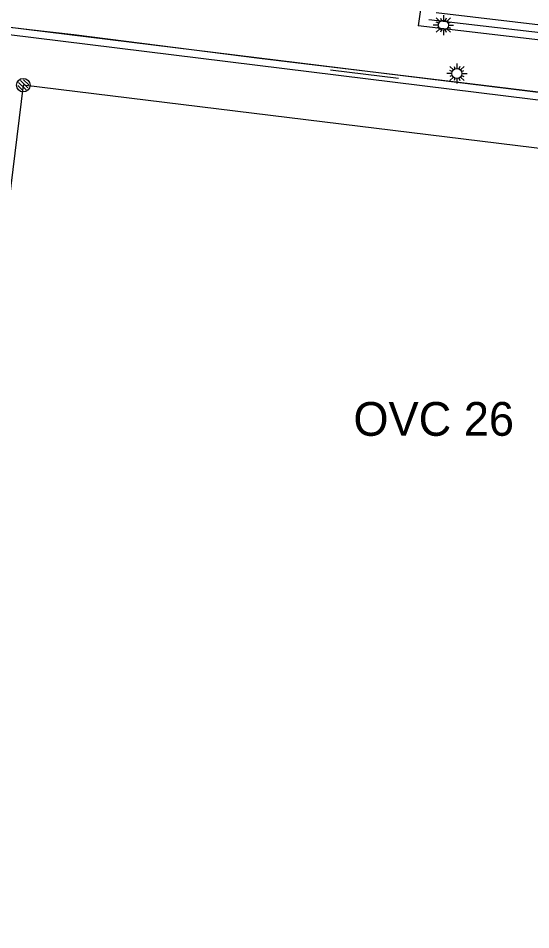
# Model space of a CAD drawing. Extents: x 132994 to 136000, y 393499 to 395512.
# Drawn here: x 134177.8 to 134215.8, y 394800.7 to 394868.2 of the extents above; entities that cross this region are included whole.
import ezdxf

# ---------------------------------------------------------------- set-up
doc = ezdxf.new("R2010")
doc.units = 0
for name, color, linetype in [('bs-afsc-ballenvanger', 7, 'Continuous'), ('bs-afsc-belijning', 7, 'Continuous'), ('bs-afsc-doel', 7, 'Continuous'), ('bs-afsc-hekwerk laag', 7, 'Continuous'), ('bs-afsc-poort', 7, 'Continuous'), ('bs-symb-cornervlag', 7, 'Continuous'), ('bs-symb-veldverlichting', 7, 'Continuous'), ('gg-knt-verharding', 7, 'Continuous'), ('gt-anno-overige text', 7, 'Continuous')]:
    doc.layers.add(name, color=color, linetype=linetype)

# ---------------------------------------------------------------- blocks, each defined once
blk = doc.blocks.new('bs0-VELDV')
at = {"layer": 'bs-symb-veldverlichting'}
for p, q in [((0, 0.75), (0, 0.375)), ((-0.375, 0), (-0.75, 0)), ((-0.53, 0.53), (-0.265, 0.265)), ((-0.346, 0.144), (-0.52, 0.215)), ((-0.215, 0.52), (-0.144, 0.346)), ((0.215, 0.52), (0.144, 0.346)), ((0.265, 0.265), (0.53, 0.53)), ((0.346, 0.144), (0.52, 0.215)), ((0.375, 0), (0.75, 0)), ((-0.265, -0.265), (-0.53, -0.53)), ((-0.346, -0.144), (-0.52, -0.215)), ((-0.144, -0.346), (-0.215, -0.52)), ((0, -0.375), (0, -0.75)), ((0.144, -0.346), (0.215, -0.52)), ((0.265, -0.265), (0.53, -0.53)), ((0.346, -0.144), (0.52, -0.215))]:
    blk.add_line(p, q, dxfattribs=at)
blk.add_circle((0, 0), 0.375, dxfattribs=at)
blk = doc.blocks.new('bs0-CORNVLG')
at = {"layer": 'bs-symb-cornervlag'}
for p, q in [((-0.345, 0.203), (0.203, -0.345)), ((-0.212, 0.354), (0.345, -0.203)), ((0.025, 0.399), (0.399, 0.025)), ((-0.399, -0.025), (-0.025, -0.399))]:
    blk.add_line(p, q, dxfattribs=at)
blk.add_circle((0, 0), 0.5, dxfattribs=at)

msp = doc.modelspace()

# ---------------------------------------------------------------- linework, layer by layer
at = {"layer": 'bs-afsc-ballenvanger'}
msp.add_line((134195.671, 394865.213), (134211.258, 394863.334), dxfattribs=at)
at = {"layer": 'bs-afsc-belijning'}
msp.add_lwpolyline([(134277.408, 394851.045), (134178.173, 394863.209), (134170.357, 394799.755), (134269.563, 394787.552), (134277.408, 394851.045)], dxfattribs=at)
at = {"layer": 'bs-afsc-doel'}
msp.add_line((134200.937, 394864.345), (134205.97, 394863.725), dxfattribs=at)
at = {"layer": 'bs-afsc-hekwerk laag'}
for p, q in [((134252.56, 394862.854), (134208.208, 394868.035)), ((134176.78, 394867.56), (134178.624, 394867.334)), ((134181.914, 394866.948), (134195.671, 394865.213)), ((134211.258, 394863.334), (134245.326, 394859.111))]:
    msp.add_line(p, q, dxfattribs=at)
at = {"layer": 'bs-afsc-poort'}
msp.add_line((134178.624, 394867.334), (134181.914, 394866.948), dxfattribs=at)
at = {"layer": 'gg-knt-verharding'}
for p, q in [((134208.141, 394872.725), (134207.427, 394867.598)), ((134251.653, 394863.422), (134208.756, 394868.57)), ((134176.78, 394867.56), (134279.761, 394854.879)), ((134251.539, 394862.429), (134207.427, 394867.598))]:
    msp.add_line(p, q, dxfattribs=at)
msp.add_lwpolyline([(134209.061, 394791.41), (134168.228, 394796.48), (134166.617, 394798.541), (134174.873, 394865.433), (134176.922, 394866.987), (134279.499, 394854.329), (134281.107, 394852.35), (134272.84, 394785.411), (134270.928, 394783.895), (134229.942, 394788.858)], dxfattribs=at)

# ---------------------------------------------------------------- block references
at = {"layer": 'bs-symb-cornervlag'}
msp.add_blockref('bs0-CORNVLG', (134178.173, 394863.209), dxfattribs=at)
at = {"layer": 'bs-symb-veldverlichting'}
for p in [(134209.285, 394867.65), (134210.291, 394864.069)]:
    msp.add_blockref('bs0-VELDV', p, dxfattribs=at)

# ---------------------------------------------------------------- texts
at = {"layer": 'gt-anno-overige text'}
msp.add_text('OVC 26', height=2.5, dxfattribs=at).set_placement((134202.627, 394837.244))

doc.saveas('drawing.dxf')
